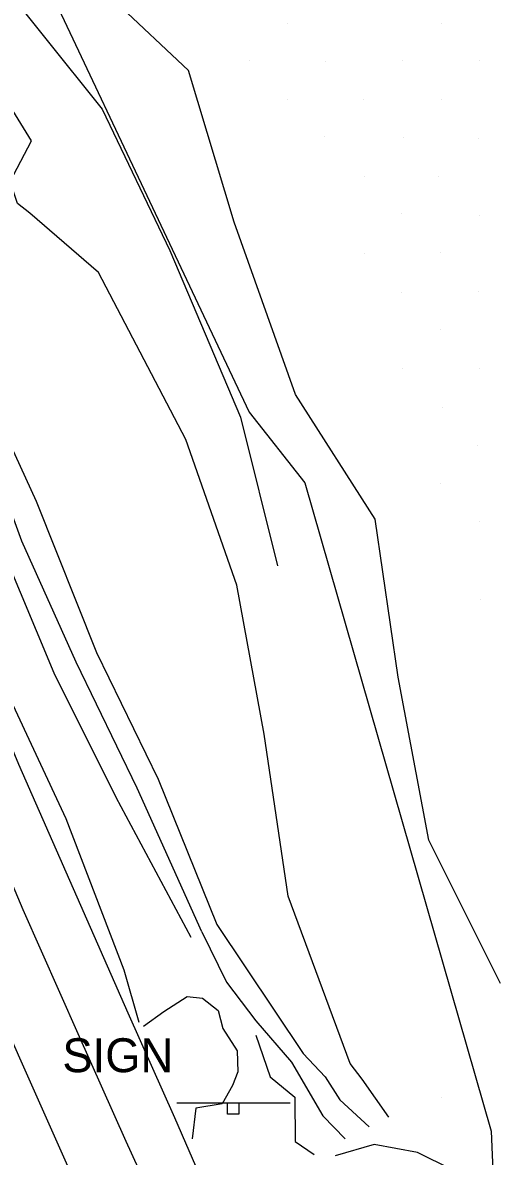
# Model space of a CAD drawing. Extents: x 1602514 to 1609837, y 863887 to 871157.
# Drawn here: x 1604660.2 to 1604749.7, y 868495.5 to 868704.4 of the extents above; entities that cross this region are included whole.
import ezdxf

# ---------------------------------------------------------------- set-up
doc = ezdxf.new("R2010")
doc.units = 0
for name, color, linetype in [('Roadway-Signs', 7, 'Continuous'), ('Survey-Centerline', 7, 'Continuous'), ('Survey-Edge of pavement', 7, 'Continuous'), ('Survey-Entrances', 7, 'Continuous'), ('Survey-Flow line', 7, 'Continuous'), ('Survey-Ridge Lines', 7, 'Continuous'), ('Survey-Shoulders', 7, 'Continuous'), ('Survey-Spot dirt', 7, 'Continuous'), ('Survey-Vegetation trees', 7, 'Continuous')]:
    doc.layers.add(name, color=color, linetype=linetype)

msp = doc.modelspace()

# ---------------------------------------------------------------- linework, layer by layer
at = {"layer": 'Roadway-Signs'}
for p, q in [((1604688.57, 868505.32), (1604709.47, 868505.32)), ((1604688.57, 868505.32), (1604709.47, 868505.32)), ((1604697.92, 868503.22), (1604697.92, 868505.32)), ((1604697.92, 868503.22), (1604697.92, 868505.32)), ((1604698.97, 868505.32), (1604698.97, 868505.32)), ((1604698.97, 868505.32), (1604698.97, 868505.32)), ((1604700.02, 868505.32), (1604700.02, 868503.22)), ((1604700.02, 868505.32), (1604700.02, 868503.22)), ((1604700.02, 868503.22), (1604697.92, 868503.22)), ((1604700.02, 868503.22), (1604697.92, 868503.22))]:
    msp.add_line(p, q, dxfattribs=at)
at = {"layer": 'Survey-Centerline'}
msp.add_lwpolyline([(1604668.75, 868493.12), (1604659.62, 868513.58), (1604649.52, 868536.45), (1604639.74, 868559.45), (1604630.15, 868582.54), (1604620.89, 868605.76), (1604611.74, 868629.03), (1604603.36, 868649.97), (1604594.82, 868673.47), (1604586.24, 868696.95), (1604577.81, 868720.48), (1604569.64, 868744.11), (1604561.35, 868767.69), (1604554.42, 868789.91), (1604547.05, 868813.8), (1604539.43, 868837.61), (1604532.33, 868861.58), (1604525.75, 868883.95), (1604518.88, 868907.99), (1604512.23, 868932.09)], dxfattribs=at)
msp.add_lwpolyline([(1604668.75, 868493.12), (1604659.62, 868513.58), (1604649.52, 868536.45), (1604639.74, 868559.45), (1604630.15, 868582.54), (1604620.89, 868605.76), (1604611.74, 868629.03), (1604603.36, 868649.97), (1604594.82, 868673.47), (1604586.24, 868696.95), (1604577.81, 868720.48), (1604569.64, 868744.11), (1604561.35, 868767.69), (1604554.42, 868789.91), (1604547.05, 868813.8), (1604539.43, 868837.61), (1604532.33, 868861.58), (1604525.75, 868883.95), (1604518.88, 868907.99), (1604512.23, 868932.09)], dxfattribs=at)
at = {"layer": 'Survey-Edge of pavement'}
msp.add_lwpolyline([(1604689.64, 868475.49), (1604679.23, 868498.22), (1604670.39, 868518.05), (1604660.29, 868540.92), (1604650.52, 868563.93), (1604641.22, 868587.13), (1604631.96, 868610.36), (1604622.81, 868633.62), (1604614.67, 868653.94), (1604605.67, 868677.28), (1604597.09, 868700.76), (1604588.66, 868724.29), (1604580.49, 868747.92), (1604572.21, 868771.5), (1604565.42, 868793.28), (1604557.56, 868817.02), (1604550.35, 868840.96), (1604543.25, 868864.93), (1604536.8, 868886.86), (1604529.92, 868910.9), (1604523.28, 868935)], dxfattribs=at)
msp.add_lwpolyline([(1604689.64, 868475.49), (1604679.23, 868498.22), (1604670.39, 868518.05), (1604660.29, 868540.92), (1604650.52, 868563.93), (1604641.22, 868587.13), (1604631.96, 868610.36), (1604622.81, 868633.62), (1604614.67, 868653.94), (1604605.67, 868677.28), (1604597.09, 868700.76), (1604588.66, 868724.29), (1604580.49, 868747.92), (1604572.21, 868771.5), (1604565.42, 868793.28), (1604557.56, 868817.02), (1604550.35, 868840.96), (1604543.25, 868864.93), (1604536.8, 868886.86), (1604529.92, 868910.9), (1604523.28, 868935)], dxfattribs=at)
at = {"layer": 'Survey-Entrances'}
msp.add_lwpolyline([(1604682.44, 868519.49), (1604686.2, 868522.19), (1604690.49, 868524.91), (1604693.34, 868524.62), (1604696.2, 868522.35), (1604697.07, 868519.05), (1604699.67, 868514.89), (1604699.85, 868511.07), (1604698.83, 868508.51), (1604696.94, 868505.14), (1604692.11, 868504.36), (1604691.4, 868498.68)], dxfattribs=at)
msp.add_lwpolyline([(1604682.44, 868519.49), (1604686.2, 868522.19), (1604690.49, 868524.91), (1604693.34, 868524.62), (1604696.2, 868522.35), (1604697.07, 868519.05), (1604699.67, 868514.89), (1604699.85, 868511.07), (1604698.83, 868508.51), (1604696.94, 868505.14), (1604692.11, 868504.36), (1604691.4, 868498.68)], dxfattribs=at)
at = {"layer": 'Survey-Flow line'}
for points in [[(1604693.16, 868536.85), (1604681.26, 868563.32), (1604670, 868586.53), (1604660.02, 868608.84), (1604651.21, 868632.77), (1604642.58, 868653.69), (1604637.8, 868663.65), (1604632.73, 868674.03), (1604627.9, 868686.3), (1604623.59, 868699.07), (1604616.2, 868722.38), (1604608.42, 868744.9), (1604601.91, 868762.74), (1604594.81, 868776.56), (1604592.97, 868791.25), (1604588.74, 868801.62), (1604586.13, 868814.91), (1604582.84, 868825.15), (1604579.11, 868843.91), (1604577.84, 868851.48), (1604576.01, 868859.66)], [(1604693.16, 868536.85), (1604681.26, 868563.32), (1604670, 868586.53), (1604660.02, 868608.84), (1604651.21, 868632.77), (1604642.58, 868653.69), (1604637.8, 868663.65), (1604632.73, 868674.03), (1604627.9, 868686.3), (1604623.59, 868699.07), (1604616.2, 868722.38), (1604608.42, 868744.9), (1604601.91, 868762.74), (1604594.81, 868776.56), (1604592.97, 868791.25), (1604588.74, 868801.62), (1604586.13, 868814.91), (1604582.84, 868825.15), (1604579.11, 868843.91), (1604577.84, 868851.48), (1604576.01, 868859.66)], [(1604693.16, 868536.85), (1604697.72, 868527.56), (1604703.17, 868520.44), (1604709.69, 868512.86), (1604715.47, 868502.94), (1604719.59, 868498.68)], [(1604693.16, 868536.85), (1604697.72, 868527.56), (1604703.17, 868520.44), (1604709.69, 868512.86), (1604715.47, 868502.94), (1604719.59, 868498.68)]]:
    msp.add_lwpolyline(points, dxfattribs=at)
at = {"layer": 'Survey-Ridge Lines'}
for points in [[(1604525.53, 868974.37), (1604550.43, 868878.97), (1604557.26, 868856.28), (1604570.36, 868821.16), (1604586.16, 868773.49), (1604590.22, 868756.98), (1604595.43, 868739.97), (1604604.57, 868716.96), (1604613.66, 868693.91), (1604617.49, 868681.7), (1604621.37, 868669.63), (1604626.31, 868658.34), (1604630.53, 868648.46), (1604639.01, 868627), (1604648.3, 868603.69), (1604657.49, 868580.54), (1604668.14, 868557.75), (1604678.82, 868529.85), (1604681.56, 868520.19)], [(1604525.53, 868974.37), (1604550.43, 868878.97), (1604557.26, 868856.28), (1604570.36, 868821.16), (1604586.16, 868773.49), (1604590.22, 868756.98), (1604595.43, 868739.97), (1604604.57, 868716.96), (1604613.66, 868693.91), (1604617.49, 868681.7), (1604621.37, 868669.63), (1604626.31, 868658.34), (1604630.53, 868648.46), (1604639.01, 868627), (1604648.3, 868603.69), (1604657.49, 868580.54), (1604668.14, 868557.75), (1604678.82, 868529.85), (1604681.56, 868520.19)], [(1604748.24, 868527.32), (1604735.04, 868553.75), (1604729.39, 868583.75), (1604725.12, 868612.91), (1604710.48, 868635.88), (1604699.15, 868667.64), (1604690.73, 868695.6), (1604664.05, 868720.7), (1604658.25, 868738.23), (1604650.03, 868761.65), (1604637.27, 868777.84), (1604618.65, 868800.55), (1604609.39, 868825.05), (1604599.94, 868850.93), (1604590.83, 868875.37), (1604588.63, 868893.41)], [(1604748.24, 868527.32), (1604735.04, 868553.75), (1604729.39, 868583.75), (1604725.12, 868612.91), (1604710.48, 868635.88), (1604699.15, 868667.64), (1604690.73, 868695.6), (1604664.05, 868720.7), (1604658.25, 868738.23), (1604650.03, 868761.65), (1604637.27, 868777.84), (1604618.65, 868800.55), (1604609.39, 868825.05), (1604599.94, 868850.93), (1604590.83, 868875.37), (1604588.63, 868893.41)], [(1604727.66, 868502.72), (1604722.73, 868509.71), (1604720.5, 868512.58), (1604709.12, 868543.45), (1604704.67, 868573.26), (1604699.64, 868600.71), (1604690.24, 868627.56), (1604674.15, 868658.38), (1604661.51, 868669.29), (1604659.25, 868671.07), (1604657.85, 868675.12), (1604661.82, 868682.62), (1604644.71, 868710.33), (1604634.93, 868725.3), (1604628.63, 868752.02), (1604618.6, 868770.05), (1604607.01, 868795.33), (1604595.13, 868818.59), (1604587.15, 868845.52), (1604583.23, 868872.38), (1604578.78, 868890.69)], [(1604727.66, 868502.72), (1604722.73, 868509.71), (1604720.5, 868512.58), (1604709.12, 868543.45), (1604704.67, 868573.26), (1604699.64, 868600.71), (1604690.24, 868627.56), (1604674.15, 868658.38), (1604661.51, 868669.29), (1604659.25, 868671.07), (1604657.85, 868675.12), (1604661.82, 868682.62), (1604644.71, 868710.33), (1604634.93, 868725.3), (1604628.63, 868752.02), (1604618.6, 868770.05), (1604607.01, 868795.33), (1604595.13, 868818.59), (1604587.15, 868845.52), (1604583.23, 868872.38), (1604578.78, 868890.69)], [(1604572.21, 868888.88), (1604577.18, 868869.99), (1604583.41, 868843.94), (1604586.46, 868826.31), (1604591.16, 868816.79), (1604597.35, 868792.83), (1604599.43, 868778.19), (1604606.49, 868765), (1604613.54, 868745.22), (1604622.54, 868718.43), (1604628.49, 868701.62), (1604638.49, 868672.15), (1604641.98, 868665.58), (1604649.15, 868645.63), (1604662.63, 868616.21), (1604673.76, 868588.33), (1604685.14, 868564.97), (1604695.98, 868538.23), (1604711.88, 868514.41), (1604715.92, 868510.15), (1604718.61, 868505.87), (1604724.02, 868500.9)], [(1604572.21, 868888.88), (1604577.18, 868869.99), (1604583.41, 868843.94), (1604586.46, 868826.31), (1604591.16, 868816.79), (1604597.35, 868792.83), (1604599.43, 868778.19), (1604606.49, 868765), (1604613.54, 868745.22), (1604622.54, 868718.43), (1604628.49, 868701.62), (1604638.49, 868672.15), (1604641.98, 868665.58), (1604649.15, 868645.63), (1604662.63, 868616.21), (1604673.76, 868588.33), (1604685.14, 868564.97), (1604695.98, 868538.23), (1604711.88, 868514.41), (1604715.92, 868510.15), (1604718.61, 868505.87), (1604724.02, 868500.9)], [(1604586.14, 868873.52), (1604593.76, 868848.31), (1604603.83, 868822.53), (1604611.43, 868797.31), (1604623.18, 868771.96), (1604634.45, 868754.64), (1604643.93, 868730.29), (1604653.5, 868715.04), (1604674.81, 868688.45), (1604687.29, 868662.42), (1604700.29, 868631.69), (1604707.15, 868604.31)], [(1604586.14, 868873.52), (1604593.76, 868848.31), (1604603.83, 868822.53), (1604611.43, 868797.31), (1604623.18, 868771.96), (1604634.45, 868754.64), (1604643.93, 868730.29), (1604653.5, 868715.04), (1604674.81, 868688.45), (1604687.29, 868662.42), (1604700.29, 868631.69), (1604707.15, 868604.31)], [(1604562.08, 868857.15), (1604571.42, 868850.05), (1604574.08, 868842.21), (1604578.15, 868823.65), (1604581.86, 868813.31), (1604584.04, 868799.7), (1604587.37, 868789.22), (1604590.34, 868774.97), (1604596.92, 868760.28), (1604602.31, 868742.58), (1604611.49, 868720.18), (1604618.88, 868696.62), (1604623.31, 868684.27), (1604628.91, 868672.55), (1604632.8, 868661.34), (1604638.46, 868651.9), (1604647.85, 868631.18), (1604656.44, 868607.27), (1604665.91, 868584.57), (1604677.31, 868561.64), (1604691.15, 868535.87)], [(1604562.08, 868857.15), (1604571.42, 868850.05), (1604574.08, 868842.21), (1604578.15, 868823.65), (1604581.86, 868813.31), (1604584.04, 868799.7), (1604587.37, 868789.22), (1604590.34, 868774.97), (1604596.92, 868760.28), (1604602.31, 868742.58), (1604611.49, 868720.18), (1604618.88, 868696.62), (1604623.31, 868684.27), (1604628.91, 868672.55), (1604632.8, 868661.34), (1604638.46, 868651.9), (1604647.85, 868631.18), (1604656.44, 868607.27), (1604665.91, 868584.57), (1604677.31, 868561.64), (1604691.15, 868535.87)], [(1604703.17, 868517.81), (1604705.78, 868510.1), (1604710.34, 868506.35), (1604710.38, 868498.2), (1604713.91, 868495.84)], [(1604703.17, 868517.81), (1604705.78, 868510.1), (1604710.34, 868506.35), (1604710.38, 868498.2), (1604713.91, 868495.84)], [(1605039.71, 868267.25), (1605019.27, 868298.83), (1604991.25, 868315.05), (1604967.01, 868337.36), (1604933.07, 868366.25), (1604899.13, 868386.06), (1604881.31, 868396.55), (1604853.97, 868413.33), (1604829.62, 868432.69), (1604803.22, 868452.42), (1604775.67, 868471.23), (1604751.91, 868486.78), (1604732.96, 868496.19), (1604724.93, 868497.65), (1604717.77, 868495.55)], [(1605039.71, 868267.25), (1605019.27, 868298.83), (1604991.25, 868315.05), (1604967.01, 868337.36), (1604933.07, 868366.25), (1604899.13, 868386.06), (1604881.31, 868396.55), (1604853.97, 868413.33), (1604829.62, 868432.69), (1604803.22, 868452.42), (1604775.67, 868471.23), (1604751.91, 868486.78), (1604732.96, 868496.19), (1604724.93, 868497.65), (1604717.77, 868495.55)]]:
    msp.add_lwpolyline(points, dxfattribs=at)
at = {"layer": 'Survey-Shoulders'}
msp.add_lwpolyline([(1604698.17, 868479.64), (1604688.22, 868502.6), (1604679.62, 868521.89), (1604669.52, 868544.76), (1604659.49, 868567.66), (1604649.9, 868590.74), (1604640.64, 868613.96), (1604631.31, 868637.15), (1604623.5, 868657.05), (1604614.55, 868680.4), (1604605.96, 868703.88), (1604597.53, 868727.41), (1604589.36, 868751.03), (1604581.08, 868774.62), (1604574.14, 868795.96), (1604566.21, 868819.67), (1604558.58, 868843.48), (1604551.48, 868867.45), (1604545.24, 868889.09), (1604538.36, 868913.13), (1604531.72, 868937.23)], dxfattribs=at)
msp.add_lwpolyline([(1604698.17, 868479.64), (1604688.22, 868502.6), (1604679.62, 868521.89), (1604669.52, 868544.76), (1604659.49, 868567.66), (1604649.9, 868590.74), (1604640.64, 868613.96), (1604631.31, 868637.15), (1604623.5, 868657.05), (1604614.55, 868680.4), (1604605.96, 868703.88), (1604597.53, 868727.41), (1604589.36, 868751.03), (1604581.08, 868774.62), (1604574.14, 868795.96), (1604566.21, 868819.67), (1604558.58, 868843.48), (1604551.48, 868867.45), (1604545.24, 868889.09), (1604538.36, 868913.13), (1604531.72, 868937.23)], dxfattribs=at)
at = {"layer": 'Survey-Spot dirt'}
for p, q in [((1604708.91, 868704.29), (1604708.91, 868704.29)), ((1604708.91, 868704.29), (1604708.91, 868704.29)), ((1604737.3, 868704.32), (1604737.3, 868704.32)), ((1604737.3, 868704.32), (1604737.3, 868704.32)), ((1604702, 868697.44), (1604702, 868697.44)), ((1604702, 868697.44), (1604702, 868697.44)), ((1604715.95, 868697.29), (1604715.95, 868697.29)), ((1604715.95, 868697.29), (1604715.95, 868697.29)), ((1604730.2, 868697.36), (1604730.2, 868697.36)), ((1604730.2, 868697.36), (1604730.2, 868697.36)), ((1604744.32, 868697.5), (1604744.32, 868697.5)), ((1604744.32, 868697.5), (1604744.32, 868697.5)), ((1604708.95, 868690.3), (1604708.95, 868690.3)), ((1604708.95, 868690.3), (1604708.95, 868690.3)), ((1604723.01, 868690.17), (1604723.01, 868690.17)), ((1604723.01, 868690.17), (1604723.01, 868690.17)), ((1604737.32, 868690.22), (1604737.32, 868690.22)), ((1604737.32, 868690.22), (1604737.32, 868690.22)), ((1604715.78, 868683.37), (1604715.78, 868683.37)), ((1604715.78, 868683.37), (1604715.78, 868683.37)), ((1604730.44, 868683.15), (1604730.44, 868683.15)), ((1604730.44, 868683.15), (1604730.44, 868683.15)), ((1604744.23, 868683.08), (1604744.23, 868683.08)), ((1604744.23, 868683.08), (1604744.23, 868683.08)), ((1604723.12, 868676.07), (1604723.12, 868676.07)), ((1604723.12, 868676.07), (1604723.12, 868676.07)), ((1604736.83, 868676.13), (1604736.83, 868676.13)), ((1604736.83, 868676.13), (1604736.83, 868676.13)), ((1604730.01, 868669.21), (1604730.01, 868669.21)), ((1604730.01, 868669.21), (1604730.01, 868669.21)), ((1604744.42, 868668.94), (1604744.42, 868668.94)), ((1604744.42, 868668.94), (1604744.42, 868668.94)), ((1604723.12, 868661.92), (1604723.12, 868661.92)), ((1604723.12, 868661.92), (1604723.12, 868661.92)), ((1604737.17, 868661.96), (1604737.17, 868661.96)), ((1604737.17, 868661.96), (1604737.17, 868661.96)), ((1604730, 868654.63), (1604730, 868654.63)), ((1604730, 868654.63), (1604730, 868654.63)), ((1604744.23, 868654.79), (1604744.23, 868654.79)), ((1604744.23, 868654.79), (1604744.23, 868654.79)), ((1604737.11, 868647.8), (1604737.11, 868647.8)), ((1604737.11, 868647.8), (1604737.11, 868647.8)), ((1604730.09, 868640.66), (1604730.09, 868640.66)), ((1604730.09, 868640.66), (1604730.09, 868640.66)), ((1604744.27, 868640.58), (1604744.27, 868640.58)), ((1604744.27, 868640.58), (1604744.27, 868640.58)), ((1604737.47, 868633.53), (1604737.47, 868633.53)), ((1604737.47, 868633.53), (1604737.47, 868633.53)), ((1604744.06, 868626.41), (1604744.06, 868626.41)), ((1604744.06, 868626.41), (1604744.06, 868626.41)), ((1604737.14, 868619.42), (1604737.14, 868619.42)), ((1604737.14, 868619.42), (1604737.14, 868619.42)), ((1604744.35, 868612.38), (1604744.35, 868612.38)), ((1604744.35, 868612.38), (1604744.35, 868612.38)), ((1604744.47, 868598.12), (1604744.47, 868598.12)), ((1604744.47, 868598.12), (1604744.47, 868598.12)), ((1604737.3, 868506.25), (1604737.3, 868506.25)), ((1604737.3, 868506.25), (1604737.3, 868506.25))]:
    msp.add_line(p, q, dxfattribs=at)
at = {"layer": 'Survey-Vegetation trees'}
msp.add_lwpolyline([(1604526.23, 869070.02), (1604587.99, 868903.85), (1604648.37, 868745.93), (1604701.9, 868632.63), (1604712.19, 868619.59), (1604746.5, 868500.11), (1604748.56, 868452.05), (1604792.9, 868384.62), (1604842.07, 868297.14), (1604881.2, 868202.42), (1604962.8, 868058.28), (1605037.44, 867955.22), (1605112.82, 867870.34), (1605164.26, 867779.29), (1605243.81, 867709), (1605352.92, 867776.98), (1605409.19, 867794.14), (1605453.11, 867683.59), (1605568.4, 867553.13), (1605652.11, 867437.78), (1605709.38, 867356.87), (1605792.64, 867252.16), (1605890.79, 867280.68)], dxfattribs=at)
msp.add_lwpolyline([(1604526.23, 869070.02), (1604587.99, 868903.85), (1604648.37, 868745.93), (1604701.9, 868632.63), (1604712.19, 868619.59), (1604746.5, 868500.11), (1604748.56, 868452.05), (1604792.9, 868384.62), (1604842.07, 868297.14), (1604881.2, 868202.42), (1604962.8, 868058.28), (1605037.44, 867955.22), (1605112.82, 867870.34), (1605164.26, 867779.29), (1605243.81, 867709), (1605352.92, 867776.98), (1605409.19, 867794.14), (1605453.11, 867683.59), (1605568.4, 867553.13), (1605652.11, 867437.78), (1605709.38, 867356.87), (1605792.64, 867252.16), (1605890.79, 867280.68)], dxfattribs=at)

# ---------------------------------------------------------------- texts
at = {"layer": 'Roadway-Signs'}
msp.add_text('SIGN', height=6.25, dxfattribs=at).set_placement((1604667.49, 868510.98))
msp.add_text('SIGN', height=6.25, dxfattribs=at).set_placement((1604667.49, 868510.98))

doc.saveas('drawing.dxf')
